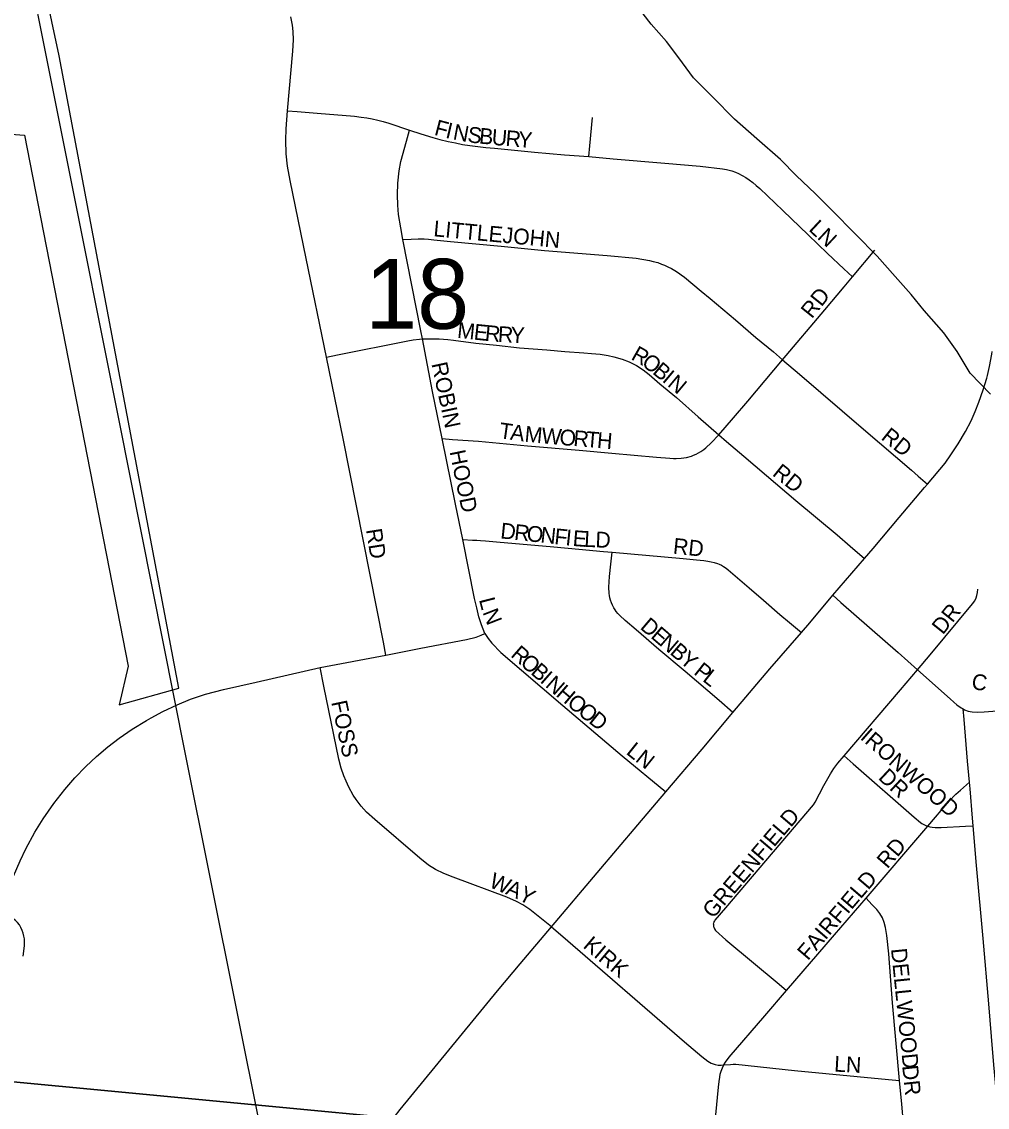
# Model space of a CAD drawing. Extents: x 0 to 680, y 0 to 440.
# Drawn here: x 491.37 to 501.55, y 340.88 to 352.33 of the extents above; entities that cross this region are included whole.
import ezdxf

# ---------------------------------------------------------------- set-up
doc = ezdxf.new("R2010")
doc.units = 0
for name, color, linetype in [('GM_X_City_Street', 7, 'Continuous'), ('GM_X_City_Street_Text', 7, 'Continuous'), ('GM_X_Corporation', 7, 'Continuous'), ('GM_X_Minor_River', 7, 'Continuous'), ('GM_X_Rail_Line', 7, 'Continuous'), ('GM_X_Section', 7, 'Continuous'), ('GM_X_Section_Text', 7, 'Continuous')]:
    doc.layers.add(name, color=color, linetype=linetype)

msp = doc.modelspace()

# ---------------------------------------------------------------- linework, layer by layer
at = {"layer": 'GM_X_City_Street'}
for points in [[(494.175, 351.39), (494.23, 352.019), (494.236, 352.139), (494.233, 352.227), (494.227, 352.295), (494.21, 352.381)], [(494.584, 348.792), (494.37, 349.831), (494.201, 350.656), (494.175, 350.807), (494.162, 350.938), (494.156, 351.08), (494.159, 351.201), (494.175, 351.39)], [(494.175, 351.39), (494.276, 351.383), (494.489, 351.367), (494.881, 351.333), (494.95, 351.324), (495.01, 351.316), (495.069, 351.305), (495.127, 351.293), (495.185, 351.277), (495.242, 351.262), (495.46, 351.188)], [(497.352, 350.907), (497.363, 351.022), (497.392, 351.321)], [(495.392, 350.034), (495.368, 350.155), (495.346, 350.296), (495.337, 350.395), (495.335, 350.506), (495.338, 350.627), (495.352, 350.759), (495.37, 350.857), (495.428, 351.07), (495.46, 351.188)], [(495.46, 351.188), (495.582, 351.147), (495.708, 351.108), (495.782, 351.089), (495.868, 351.067), (495.945, 351.052), (496.019, 351.037), (496.096, 351.026), (496.182, 351.013), (496.266, 351.005), (496.357, 350.997), (496.781, 350.956), (497.097, 350.928), (497.352, 350.907)], [(497.352, 350.907), (497.609, 350.885), (498.155, 350.84), (498.525, 350.808), (498.763, 350.777), (498.804, 350.77), (498.859, 350.757), (498.898, 350.743), (498.932, 350.728), (498.971, 350.707), (499.007, 350.687), (499.043, 350.662), (499.083, 350.635), (499.118, 350.604), (499.155, 350.572), (499.398, 350.338), (499.665, 350.084), (499.868, 349.886), (500.042, 349.722), (500.132, 349.638)], [(495.392, 350.034), (495.478, 350.037), (495.554, 350.04), (495.617, 350.04), (495.663, 350.035), (495.719, 350.03), (495.894, 350.013), (496.427, 349.962), (496.886, 349.916), (497.545, 349.863), (497.853, 349.837), (497.993, 349.811), (498.03, 349.801), (498.079, 349.789), (498.12, 349.774), (498.152, 349.762), (498.187, 349.746), (498.223, 349.728), (498.26, 349.706), (498.299, 349.682), (498.327, 349.662), (498.362, 349.636), (498.537, 349.487), (498.632, 349.412), (498.9, 349.187), (499.115, 349.001), (499.3, 348.847), (499.396, 348.764)], [(495.598, 348.984), (495.582, 349.068), (495.392, 350.034)], [(500.132, 349.638), (500.37, 349.92)], [(499.396, 348.764), (499.841, 349.291), (500.045, 349.535), (500.132, 349.638)], [(494.584, 348.792), (494.701, 348.815), (495.443, 348.964), (495.501, 348.973), (495.565, 348.982), (495.598, 348.984)], [(495.598, 348.984), (495.657, 348.986), (495.721, 348.986), (495.773, 348.986), (495.867, 348.977), (495.924, 348.97), (496.162, 348.939), (496.379, 348.917), (496.62, 348.892), (496.911, 348.868), (497.101, 348.853), (497.301, 348.838), (497.379, 348.83), (497.472, 348.823), (497.555, 348.811), (497.617, 348.797), (497.705, 348.771), (497.779, 348.744), (497.857, 348.704), (497.926, 348.659), (497.988, 348.609), (498.046, 348.559), (498.103, 348.509), (498.276, 348.365), (498.506, 348.161), (498.722, 347.974)], [(495.805, 347.934), (495.704, 348.431), (495.598, 348.984)], [(500.923, 347.452), (501.109, 347.674), (501.172, 347.76), (501.247, 347.879), (501.324, 348.009), (501.384, 348.122), (501.427, 348.218), (501.467, 348.317), (501.512, 348.448), (501.55, 348.571), (501.557, 348.599), (501.58, 348.694), (501.604, 348.822), (501.608, 348.852)], [(495.21, 345.649), (495.186, 345.787), (494.76, 347.933), (494.584, 348.792)], [(498.722, 347.974), (498.877, 348.151), (499.03, 348.329), (499.396, 348.764)], [(499.396, 348.764), (499.574, 348.611), (500.248, 348.034), (500.757, 347.601), (500.827, 347.538), (500.923, 347.452)], [(495.805, 347.934), (495.916, 347.925), (496.189, 347.904), (496.704, 347.858), (497.249, 347.811), (497.594, 347.778), (498.066, 347.736), (498.208, 347.725), (498.244, 347.724), (498.274, 347.724), (498.325, 347.728), (498.382, 347.735), (498.435, 347.749), (498.458, 347.758), (498.486, 347.769), (498.509, 347.782), (498.534, 347.796), (498.564, 347.818), (498.587, 347.835), (498.642, 347.888), (498.722, 347.974)], [(496.022, 346.867), (495.946, 347.241), (495.805, 347.934)], [(498.722, 347.974), (498.804, 347.903), (498.988, 347.748), (499.228, 347.542), (499.535, 347.281), (499.97, 346.918), (500.11, 346.797), (500.259, 346.669)], [(500.626, 347.1), (500.894, 347.416), (500.923, 347.452)], [(500.259, 346.669), (500.351, 346.775), (500.626, 347.1)], [(496.022, 346.867), (496.124, 346.862), (496.173, 346.86), (496.21, 346.858), (496.261, 346.854), (496.378, 346.845), (496.985, 346.791), (497.246, 346.765), (497.508, 346.743), (497.6, 346.735)], [(496.256, 345.877), (496.221, 345.969), (496.194, 346.053), (496.171, 346.149), (496.148, 346.246), (496.022, 346.867)], [(498.873, 345.043), (498.726, 345.17), (498.37, 345.477), (498.092, 345.707), (497.852, 345.914), (497.734, 346.013), (497.678, 346.067), (497.66, 346.088), (497.641, 346.11), (497.63, 346.127), (497.616, 346.148), (497.603, 346.174), (497.591, 346.2), (497.582, 346.228), (497.574, 346.254), (497.57, 346.277), (497.566, 346.3), (497.565, 346.367), (497.572, 346.478), (497.586, 346.609), (497.6, 346.735)], [(497.6, 346.735), (498.348, 346.669), (498.489, 346.655), (498.564, 346.646), (498.607, 346.64), (498.644, 346.634), (498.676, 346.626), (498.709, 346.617), (498.728, 346.609), (498.75, 346.599), (498.774, 346.583), (498.8, 346.566), (498.823, 346.547), (498.847, 346.528), (499.044, 346.358), (499.196, 346.23), (499.367, 346.078), (499.469, 345.993), (499.594, 345.889)], [(499.926, 346.28), (500.259, 346.669)], [(500.818, 345.494), (500.951, 345.651), (501.399, 346.19), (501.423, 346.223), (501.437, 346.254), (501.446, 346.279), (501.451, 346.309), (501.454, 346.343)], [(499.594, 345.889), (499.682, 345.991), (499.926, 346.28)], [(499.926, 346.28), (500.012, 346.203), (500.614, 345.676), (500.818, 345.494)], [(495.21, 345.649), (495.579, 345.721), (496.064, 345.813), (496.164, 345.839), (496.216, 345.858), (496.256, 345.877)], [(496.256, 345.877), (496.29, 345.823), (496.329, 345.775), (496.425, 345.675), (497.077, 345.117), (497.705, 344.587), (498.166, 344.208)], [(498.873, 345.043), (499.262, 345.503), (499.594, 345.889)], [(494.519, 345.517), (495.21, 345.649)], [(492.738, 344.987), (492.861, 345.053), (493.01, 345.124), (493.153, 345.183), (493.309, 345.236), (493.501, 345.287), (493.843, 345.363), (494.519, 345.517)], [(496.959, 342.784), (496.731, 342.964), (496.658, 343.015), (496.589, 343.051), (496.488, 343.096), (495.923, 343.305), (495.822, 343.346), (495.735, 343.388), (495.663, 343.434), (495.569, 343.507), (495.096, 343.914), (495.007, 343.992), (494.95, 344.057), (494.898, 344.125), (494.868, 344.17), (494.821, 344.256), (494.793, 344.318), (494.769, 344.377), (494.74, 344.458), (494.717, 344.552), (494.559, 345.323), (494.519, 345.517)], [(500.045, 344.585), (500.64, 345.284), (500.818, 345.494)], [(500.818, 345.494), (501.162, 345.187), (501.203, 345.151), (501.235, 345.123), (501.279, 345.092), (501.301, 345.081)], [(498.166, 344.208), (498.547, 344.656), (498.873, 345.043)], [(501.301, 345.081), (501.316, 345.073), (501.354, 345.059), (501.394, 345.05), (501.447, 345.046), (501.522, 345.05), (502.261, 345.108), (502.357, 345.115)], [(501.366, 344.308), (501.345, 344.531), (501.31, 344.968), (501.301, 345.081)], [(491.136, 342.946), (491.25, 343.237), (491.355, 343.478), (491.416, 343.607), (491.511, 343.78), (491.598, 343.921), (491.711, 344.083), (491.826, 344.231), (491.933, 344.356), (492.048, 344.475), (492.16, 344.58), (492.278, 344.681), (492.4, 344.774), (492.536, 344.867), (492.687, 344.959), (492.738, 344.987)], [(498.669, 342.81), (498.671, 342.823), (498.673, 342.83), (498.676, 342.836), (498.681, 342.845), (498.686, 342.852), (498.799, 342.982), (499.723, 344.068), (499.74, 344.096), (499.832, 344.272), (499.9, 344.395), (499.937, 344.453), (499.98, 344.509), (500.045, 344.585)], [(500.045, 344.585), (500.141, 344.501), (500.783, 343.94), (500.849, 343.882), (500.863, 343.873), (500.877, 343.865), (500.892, 343.857), (500.906, 343.851), (500.927, 343.845)], [(500.927, 343.845), (501.148, 344.103), (501.223, 344.181), (501.271, 344.224), (501.366, 344.308)], [(501.406, 343.848), (501.399, 343.93), (501.373, 344.24), (501.366, 344.308)], [(496.959, 342.784), (497.441, 343.353), (497.868, 343.857), (498.166, 344.208)], [(500.276, 343.086), (500.927, 343.845)], [(500.927, 343.845), (500.948, 343.839), (500.974, 343.834), (501.004, 343.831), (501.035, 343.83), (501.068, 343.831), (501.324, 343.844), (501.406, 343.848)], [(501.79, 339.902), (501.787, 339.904), (501.773, 339.917), (501.761, 339.933), (501.754, 339.948), (501.746, 339.968), (501.742, 339.988), (501.739, 340.013), (501.735, 340.043), (501.723, 340.174), (501.713, 340.303), (501.678, 340.697), (501.641, 341.141), (501.624, 341.328), (501.6, 341.624), (501.57, 341.969), (501.51, 342.658), (501.44, 343.428), (501.406, 343.848)], [(499.437, 342.112), (499.944, 342.699), (500.276, 343.086)], [(500.63, 341.161), (500.557, 341.981), (500.515, 342.496), (500.497, 342.692), (500.483, 342.776), (500.468, 342.827), (500.449, 342.876), (500.423, 342.922), (500.391, 342.964), (500.339, 343.018), (500.276, 343.086)], [(491.385, 342.472), (491.401, 342.583), (491.402, 342.606), (491.401, 342.63), (491.399, 342.656), (491.394, 342.685), (491.386, 342.716), (491.376, 342.745), (491.363, 342.776), (491.347, 342.803), (491.328, 342.828), (491.307, 342.851), (491.274, 342.874), (491.136, 342.946)], [(496.63, 342.392), (496.959, 342.784)], [(496.959, 342.784), (497.08, 342.68), (498.363, 341.571), (498.546, 341.415), (498.606, 341.367), (498.643, 341.344), (498.684, 341.329), (498.716, 341.324), (498.749, 341.323), (498.777, 341.326)], [(498.669, 342.81), (498.669, 342.794), (498.669, 342.786), (498.671, 342.778), (498.674, 342.769), (498.678, 342.76), (498.69, 342.744), (498.797, 342.644), (499.36, 342.176), (499.437, 342.112)], [(495.242, 340.701), (495.364, 340.855), (496.39, 342.106), (496.63, 342.392)], [(498.777, 341.326), (498.793, 341.355), (498.831, 341.406), (499.21, 341.844), (499.437, 342.112)], [(498.648, 340.323), (498.721, 341.091), (498.726, 341.152), (498.733, 341.198), (498.739, 341.228), (498.749, 341.26), (498.762, 341.295), (498.777, 341.326)], [(498.777, 341.326), (498.847, 341.332), (498.875, 341.334), (498.902, 341.333), (499.522, 341.266), (500.513, 341.172), (500.63, 341.161)], [(500.724, 339.975), (500.724, 340.042), (500.724, 340.081), (500.722, 340.135), (500.707, 340.3), (500.653, 340.911), (500.63, 341.161)]]:
    msp.add_lwpolyline(points, dxfattribs=at)
at = {"layer": 'GM_X_Corporation'}
msp.add_lwpolyline([(487.404, 359.153), (486.745, 351.206), (488.722, 351.066), (488.754, 351.326), (491.399, 351.133), (492.493, 345.531), (492.398, 345.125), (493.029, 345.299), (491.765, 351.97), (490.292, 358.857), (496.122, 358.339), (496.284, 360.123)], dxfattribs=at)
at = {"layer": 'GM_X_Minor_River'}
msp.add_lwpolyline([(501.589, 348.403), (501.374, 348.622), (501.239, 348.853), (501.096, 349.05), (500.888, 349.283), (500.751, 349.453), (500.582, 349.644), (500.393, 349.856), (500.164, 350.089), (499.916, 350.342), (499.74, 350.52), (499.543, 350.705), (499.373, 350.876), (499.124, 351.096), (498.888, 351.302), (498.66, 351.535), (498.457, 351.74), (498.302, 351.951), (498.172, 352.121), (498.009, 352.306), (497.84, 352.524)], dxfattribs=at)
at = {"layer": 'GM_X_Rail_Line'}
msp.add_lwpolyline([(485.947, 380.403), (486.206, 379.104), (486.637, 376.926), (487.969, 370.267), (489.037, 364.928), (489.57, 362.264), (491.252, 353.849), (492.398, 348.107), (493.092, 344.622), (494.169, 339.255)], dxfattribs=at)
at = {"layer": 'GM_X_Section'}
msp.add_lwpolyline([(505.116, 357.444), (503.581, 339.978), (485.85, 341.665), (487.63, 359.026)], close=True, dxfattribs=at)
msp.add_lwpolyline([(485.85, 341.665), (503.581, 339.978), (502.853, 331.789)], dxfattribs=at)

# ---------------------------------------------------------------- texts
at = {"layer": 'GM_X_City_Street_Text'}
for s, height, rotation, p in [('F', 0.167, 345.3079, (495.714, 351.139)), ('I', 0.167, 346.8191, (495.833, 351.108)), ('N', 0.167, 349.4107, (495.912, 351.09)), ('S', 0.167, 352.7838, (496.067, 351.061)), ('B', 0.167, 354.6725, (496.19, 351.046)), ('U', 0.167, 355.0715, (496.323, 351.033)), ('R', 0.167, 355.0892, (496.469, 351.021)), ('Y', 0.167, 355.0766, (496.601, 351.01)), ('LITTLEJOHN', 0.1669, 354.6227, (495.709, 350.068)), ('LN', 0.1669, 317.1283, (499.663, 350.133)), ('RD', 0.1669, 51.3366, (499.705, 349.19)), ('M', 0.167, 354.1426, (495.959, 348.996)), ('E', 0.167, 354.1411, (496.134, 348.978)), ('R', 0.167, 354.6378, (496.252, 348.966)), ('R', 0.167, 356.7712, (496.39, 348.953)), ('Y', 0.167, 357.2491, (496.524, 348.946)), ('R', 0.167, 330.4901, (497.788, 348.774)), ('ROBIN', 0.1669, 282.0933, (495.692, 348.722)), ('O', 0.167, 323.2656, (497.899, 348.712)), ('B', 0.167, 320.4525, (498.015, 348.625)), ('I', 0.167, 320.2, (498.117, 348.541)), ('N', 0.167, 320.2067, (498.173, 348.494)), ('T', 0.167, 351.9124, (496.4, 347.939)), ('A', 0.167, 352.0665, (496.517, 347.922)), ('M', 0.167, 354.3585, (496.67, 347.901)), ('W', 0.167, 355.2941, (496.848, 347.883)), ('O', 0.167, 355.3307, (497.038, 347.867)), ('R', 0.167, 355.307, (497.185, 347.856)), ('RD', 0.1669, 321.3366, (500.425, 347.932)), ('T', 0.167, 355.3171, (497.317, 347.845)), ('H', 0.167, 355.318, (497.434, 347.835)), ('HOOD', 0.1669, 281.5909, (495.883, 347.796)), ('RD', 0.1669, 321.3438, (499.279, 347.55)), ('D', 0.167, 354.0219, (496.414, 346.881)), ('R', 0.167, 353.9897, (496.56, 346.866)), ('O', 0.167, 354.0337, (496.691, 346.852)), ('N', 0.167, 354.0001, (496.837, 346.837)), ('RD', 0.1669, 278.9785, (495.002, 346.972)), ('F', 0.167, 354.0208, (496.984, 346.821)), ('I', 0.167, 354.0442, (497.101, 346.809)), ('E', 0.167, 355.5188, (497.178, 346.801)), ('L', 0.167, 357.2782, (497.301, 346.792)), ('D', 0.167, 357.5047, (497.419, 346.786)), ('RD', 0.1669, 353.9946, (498.235, 346.72)), ('L', 0.167, 284.5002, (496.193, 346.235)), ('N', 0.167, 291.2813, (496.229, 346.101)), ('DR', 0.1669, 51.3455, (501.086, 345.856)), ('D', 0.167, 319.548, (497.884, 345.933)), ('E', 0.167, 319.5705, (497.996, 345.838)), ('N', 0.167, 319.548, (498.086, 345.762)), ('R', 0.167, 318.9352, (496.519, 345.64)), ('B', 0.167, 319.5782, (498.198, 345.667)), ('O', 0.167, 318.9436, (496.619, 345.553)), ('Y', 0.167, 320.1858, (498.3, 345.58)), ('B', 0.167, 318.9352, (496.73, 345.457)), ('P', 0.167, 321.6513, (498.45, 345.455)), ('L', 0.167, 321.705, (498.543, 345.382)), ('I', 0.167, 318.9292, (496.829, 345.37)), ('N', 0.167, 318.9408, (496.885, 345.322)), ('C', 0.167, 351.6157, (501.382, 345.292)), ('H', 0.167, 319.4999, (496.997, 345.224)), ('FOSS', 0.1669, 281.9758, (494.635, 345.153)), ('O', 0.167, 321.0737, (497.112, 345.125)), ('O', 0.167, 321.3619, (497.227, 345.032)), ('D', 0.167, 321.3504, (497.342, 344.941)), ('IRONWOOD', 0.1669, 318.6746, (500.206, 344.77)), ('LN', 0.1669, 321.3526, (497.737, 344.613)), ('DR', 0.1669, 317.1283, (500.396, 344.347)), ('GREENFIELD', 0.1669, 49.6116, (498.663, 342.861)), ('RD', 0.1669, 49.3961, (500.501, 343.388)), ('W', 0.167, 336.6094, (496.29, 343.207)), ('FAIRFIELD', 0.1669, 49.4864, (499.663, 342.419)), ('A', 0.167, 336.6034, (496.465, 343.132)), ('Y', 0.167, 331.7629, (496.597, 343.075)), ('KIRK', 0.1669, 319.7655, (497.282, 342.57)), ('DELLWOOD', 0.1669, 275.7821, (500.539, 342.55)), ('LN', 0.1669, 356.989, (499.937, 341.256)), ('DR', 0.1669, 276.0054, (500.657, 341.316))]:
    msp.add_text(s, height=height, rotation=rotation, dxfattribs=at).set_placement(p)
at = {"layer": 'GM_X_Section_Text'}
msp.add_text('18', height=0.7377, rotation=0, dxfattribs=at).set_placement((494.993, 349.091))

doc.saveas('drawing.dxf')
